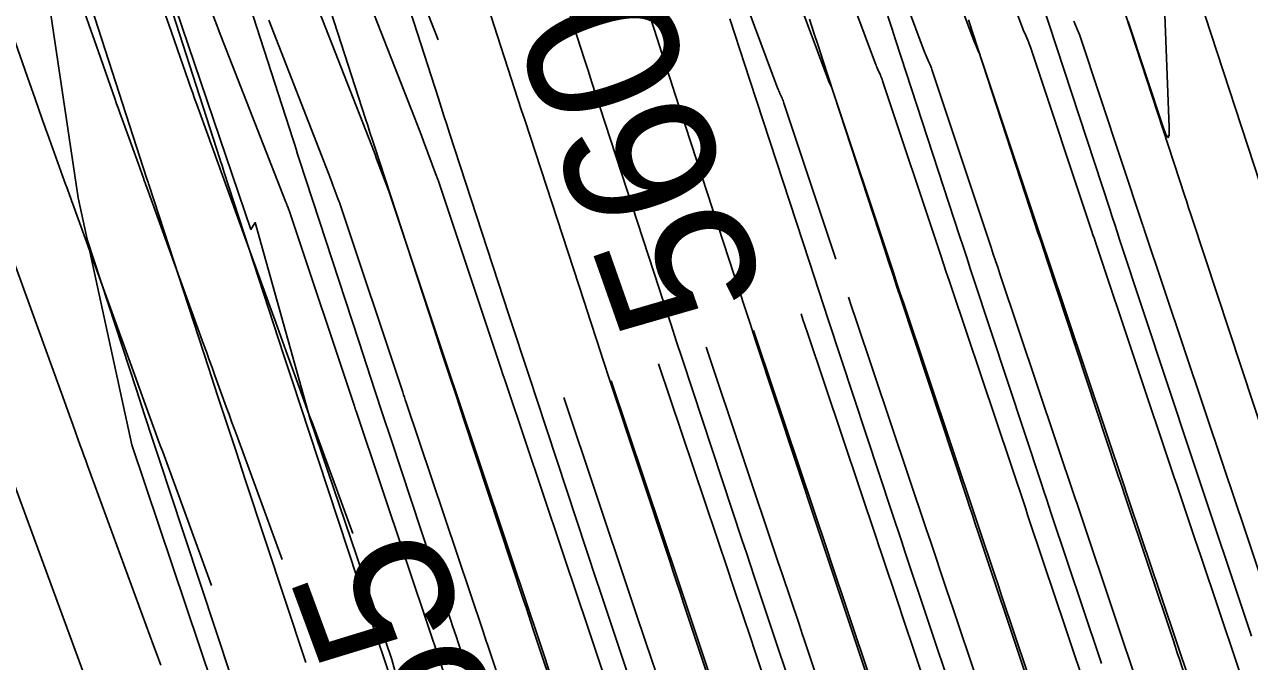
# Model space of a CAD drawing. Extents: x 954385 to 988206, y 1868364 to 1924553.
# Drawn here: x 957782.32 to 957830.79, y 1919541.08 to 1919566.29 of the extents above; entities that cross this region are included whole.
import ezdxf

# ---------------------------------------------------------------- set-up
doc = ezdxf.new("R2010")
doc.units = 0
for name, color, linetype in [('13', 7, 'Continuous'), ('16', 7, 'Continuous'), ('22', 7, 'Continuous'), ('24', 7, 'Continuous'), ('5', 7, 'Continuous'), ('6', 7, 'Continuous'), ('7', 7, 'Continuous')]:
    doc.layers.add(name, color=color, linetype=linetype)

msp = doc.modelspace()

# ---------------------------------------------------------------- linework, layer by layer
at = {"layer": '13'}
for points in [[(957819.011, 1919573.666), (957821.782, 1919566.218), (957821.809, 1919566.148), (957821.837, 1919566.078), (957821.866, 1919566.008), (957821.896, 1919565.939), (957822.018, 1919565.664), (957822.048, 1919565.595), (957822.076, 1919565.526), (957822.102, 1919565.455), (957822.127, 1919565.384), (957824.554, 1919558.09), (957824.596, 1919557.965), (957824.638, 1919557.839), (957824.679, 1919557.714), (957824.721, 1919557.589), (957827.815, 1919548.362), (957827.913, 1919548.071), (957828.627, 1919545.94), (957828.862, 1919545.242), (957830.984, 1919538.91)], [(957832.252, 1919528.865), (957829.163, 1919538.081), (957829.033, 1919538.467), (957828.99, 1919538.595), (957826.776, 1919545.199), (957826.624, 1919545.655), (957825.897, 1919547.822), (957825.855, 1919547.947), (957822.818, 1919557.005), (957822.753, 1919557.197), (957822.689, 1919557.389), (957822.625, 1919557.581), (957822.561, 1919557.774), (957820.175, 1919564.943), (957820.152, 1919565.009), (957820.127, 1919565.075), (957820.101, 1919565.141), (957820.073, 1919565.205), (957819.959, 1919565.463), (957819.93, 1919565.527), (957819.903, 1919565.592), (957819.877, 1919565.658), (957819.852, 1919565.724), (957817.312, 1919572.551)], [(957826.996, 1919538.281), (957824.862, 1919544.647), (957824.696, 1919545.141), (957824.641, 1919545.306), (957823.954, 1919547.354), (957823.894, 1919547.532), (957820.914, 1919556.42), (957820.827, 1919556.68), (957820.74, 1919556.939), (957820.654, 1919557.198), (957820.568, 1919557.458), (957818.223, 1919564.502), (957818.202, 1919564.564), (957818.179, 1919564.625), (957818.154, 1919564.686), (957818.128, 1919564.746), (957818.022, 1919564.986), (957817.995, 1919565.046), (957817.97, 1919565.107), (957817.946, 1919565.168), (957817.922, 1919565.229), (957815.614, 1919571.436)], [(957825.002, 1919537.966), (957822.947, 1919544.096), (957822.803, 1919544.526), (957822.658, 1919544.956), (957822.011, 1919546.886), (957821.934, 1919547.117), (957819.01, 1919555.836), (957818.901, 1919556.162), (957818.792, 1919556.489), (957818.683, 1919556.815), (957818.574, 1919557.141), (957816.272, 1919564.06), (957816.252, 1919564.118), (957816.23, 1919564.175), (957816.208, 1919564.231), (957816.184, 1919564.287), (957816.085, 1919564.51), (957816.06, 1919564.565), (957816.037, 1919564.622), (957816.014, 1919564.678), (957815.993, 1919564.735), (957813.915, 1919570.321)], [(957823.008, 1919537.651), (957820.995, 1919543.655), (957820.854, 1919544.076), (957820.713, 1919544.496), (957820.069, 1919546.418), (957819.974, 1919546.702), (957817.107, 1919555.251), (957816.975, 1919555.645), (957816.843, 1919556.038), (957816.712, 1919556.432), (957816.581, 1919556.825), (957814.32, 1919563.619), (957814.302, 1919563.672), (957814.282, 1919563.725), (957814.261, 1919563.777), (957814.239, 1919563.828), (957814.148, 1919564.033), (957814.125, 1919564.085), (957814.104, 1919564.136), (957814.083, 1919564.188), (957814.063, 1919564.241), (957812.216, 1919569.206)], [(957798.686, 1919565.683), (957797.659, 1919568.316)], [(957810.536, 1919568.039), (957812.133, 1919563.746), (957812.151, 1919563.699), (957812.17, 1919563.651), (957812.19, 1919563.604), (957812.211, 1919563.557), (957812.294, 1919563.369), (957812.314, 1919563.322), (957812.333, 1919563.274), (957812.351, 1919563.226), (957812.368, 1919563.178), (957814.424, 1919556.999)], [(957795.769, 1919567.697), (957797.756, 1919562.6), (957797.847, 1919562.367), (957797.936, 1919562.132), (957798.025, 1919561.898), (957798.113, 1919561.663), (957798.625, 1919560.286), (957798.631, 1919560.27), (957798.638, 1919560.253), (957798.645, 1919560.237), (957798.652, 1919560.221), (957798.681, 1919560.156), (957798.688, 1919560.139), (957798.695, 1919560.123), (957798.701, 1919560.106), (957798.707, 1919560.089), (957801.116, 1919552.85), (957801.185, 1919552.643), (957801.254, 1919552.436), (957801.323, 1919552.229), (957801.393, 1919552.021), (957804.29, 1919543.38), (957804.448, 1919542.91), (957804.605, 1919542.44), (957805.242, 1919540.543)], [(957799.362, 1919539.292), (957798.622, 1919541.499), (957798.401, 1919542.158), (957795.44, 1919550.988), (957795.424, 1919551.036), (957795.408, 1919551.085), (957795.392, 1919551.133), (957795.376, 1919551.181), (957792.852, 1919558.766), (957792.848, 1919558.775), (957792.84, 1919558.794), (957792.836, 1919558.804), (957792.737, 1919559.069), (957792.72, 1919559.114), (957792.703, 1919559.159), (957792.686, 1919559.205), (957792.668, 1919559.25), (957790.098, 1919565.842), (957789.683, 1919566.913)], [(957793.879, 1919567.079), (957796.06, 1919561.483), (957796.126, 1919561.313), (957796.192, 1919561.141), (957796.257, 1919560.97), (957796.321, 1919560.798), (957796.695, 1919559.792), (957796.7, 1919559.78), (957796.705, 1919559.768), (957796.71, 1919559.756), (957796.715, 1919559.744), (957796.736, 1919559.697), (957796.741, 1919559.685), (957796.746, 1919559.673), (957796.751, 1919559.66), (957796.755, 1919559.648), (957799.202, 1919552.294), (957799.254, 1919552.139), (957799.305, 1919551.985), (957799.357, 1919551.831), (957799.409, 1919551.677), (957802.369, 1919542.848), (957802.499, 1919542.46), (957802.629, 1919542.072), (957803.299, 1919540.075)], [(957791.988, 1919566.461), (957794.364, 1919560.366), (957794.406, 1919560.259), (957794.447, 1919560.15), (957794.488, 1919560.042), (957794.529, 1919559.934), (957794.766, 1919559.298), (957794.769, 1919559.29), (957794.772, 1919559.283), (957794.775, 1919559.275), (957794.778, 1919559.267), (957794.791, 1919559.237), (957794.795, 1919559.23), (957794.798, 1919559.222), (957794.801, 1919559.215), (957794.803, 1919559.207), (957797.289, 1919551.738), (957797.323, 1919551.636), (957797.357, 1919551.535), (957797.39, 1919551.434), (957797.424, 1919551.332), (957800.465, 1919542.263), (957800.593, 1919541.883), (957800.636, 1919541.756), (957801.368, 1919539.572)], [(957823.833, 1919566.416), (957823.971, 1919566.105), (957823.999, 1919566.041), (957824.025, 1919565.976), (957824.049, 1919565.911), (957824.072, 1919565.845), (957826.547, 1919558.406), (957826.567, 1919558.348), (957826.586, 1919558.29), (957826.606, 1919558.232), (957826.625, 1919558.174), (957829.778, 1919548.771), (957830.606, 1919546.301), (957832.022, 1919542.079)], [(957825.985, 1919566.401), (957827.387, 1919562.188), (957827.497, 1919561.902), (957827.571, 1919561.814), (957827.609, 1919561.923), (957827.612, 1919562.228), (957827.442, 1919566.671)], [(957814.924, 1919555.499), (957815.049, 1919555.127), (957815.203, 1919554.667), (957818.013, 1919546.286), (957818.163, 1919545.838), (957818.776, 1919544.011), (957818.97, 1919543.433), (957819.035, 1919543.24), (957821.014, 1919537.337)], [(957819.02, 1919537.022), (957817.074, 1919542.825), (957816.898, 1919543.35), (957816.227, 1919545.353), (957816.096, 1919545.742), (957816.053, 1919545.871), (957813.297, 1919554.089), (957813.122, 1919554.613), (957813.047, 1919554.838)], [(957811.168, 1919554.176), (957811.313, 1919553.745), (957814.092, 1919545.456), (957814.24, 1919545.015), (957814.903, 1919543.04), (957815.061, 1919542.567), (957815.114, 1919542.41), (957817.07, 1919536.574)], [(957809.29, 1919553.515), (957809.329, 1919553.4), (957812.132, 1919545.041), (957812.298, 1919544.547), (957812.966, 1919542.554), (957813.106, 1919542.134), (957813.153, 1919541.995), (957815.155, 1919536.022)], [(957807.413, 1919552.853), (957810.172, 1919544.626), (957810.294, 1919544.261), (957810.416, 1919543.896), (957811.07, 1919541.946), (957811.193, 1919541.579), (957813.241, 1919535.471)], [(957805.535, 1919552.192), (957808.211, 1919544.21), (957808.345, 1919543.811), (957808.479, 1919543.411), (957809.127, 1919541.479), (957809.232, 1919541.164), (957811.326, 1919534.919)], [(957807.272, 1919540.749), (957807.155, 1919541.098), (957806.542, 1919542.926), (957806.396, 1919543.36), (957806.251, 1919543.795), (957803.657, 1919551.531)]]:
    msp.add_lwpolyline(points, dxfattribs=at)
at = {"layer": '16'}
for points in [[(957816.111, 1919539.143), (957814.263, 1919544.677), (957814.118, 1919545.114), (957813.972, 1919545.552), (957813.827, 1919545.989), (957813.682, 1919546.427), (957811.238, 1919553.823), (957811.028, 1919554.458), (957810.819, 1919555.093), (957810.611, 1919555.728), (957810.403, 1919556.364), (957808.058, 1919563.549), (957807.88, 1919564.095), (957807.702, 1919564.642), (957807.525, 1919565.189), (957807.348, 1919565.736), (957804.953, 1919573.167)], [(957813.198, 1919538.446), (957811.368, 1919543.923), (957811.206, 1919544.409), (957811.045, 1919544.895), (957810.884, 1919545.381), (957810.723, 1919545.867), (957808.355, 1919553.031), (957808.124, 1919553.734), (957807.892, 1919554.436), (957807.662, 1919555.139), (957807.432, 1919555.842), (957805.086, 1919563.03), (957804.93, 1919563.507), (957804.775, 1919563.985), (957804.62, 1919564.463), (957804.466, 1919564.941), (957801.981, 1919572.649)], [(957799.008, 1919572.132), (957801.583, 1919564.147), (957801.715, 1919563.738), (957801.847, 1919563.328), (957801.98, 1919562.919), (957802.114, 1919562.51), (957804.461, 1919555.32), (957804.713, 1919554.55), (957804.965, 1919553.779), (957805.219, 1919553.009), (957805.473, 1919552.239), (957807.837, 1919545.083), (957807.977, 1919544.661), (957808.118, 1919544.238), (957808.258, 1919543.815), (957808.399, 1919543.393), (957810.284, 1919537.748)], [(957796.036, 1919571.615), (957798.7, 1919563.352), (957798.81, 1919563.012), (957798.92, 1919562.671), (957799.031, 1919562.331), (957799.142, 1919561.991), (957801.489, 1919554.799), (957801.763, 1919553.96), (957802.038, 1919553.123), (957802.314, 1919552.285), (957802.59, 1919551.447), (957804.955, 1919544.291), (957805.072, 1919543.936), (957805.19, 1919543.581), (957805.308, 1919543.226), (957805.427, 1919542.871), (957807.37, 1919537.051)], [(957793.064, 1919571.097), (957795.817, 1919562.558), (957795.905, 1919562.286), (957795.993, 1919562.014), (957796.081, 1919561.743), (957796.169, 1919561.472), (957798.518, 1919554.277), (957798.814, 1919553.371), (957799.111, 1919552.466), (957799.409, 1919551.56), (957799.708, 1919550.655), (957802.072, 1919543.5), (957802.168, 1919543.212), (957802.263, 1919542.924), (957802.359, 1919542.637), (957802.455, 1919542.349), (957804.457, 1919536.353)], [(957790.092, 1919570.58), (957792.934, 1919561.763), (957793, 1919561.56), (957793.066, 1919561.358), (957793.131, 1919561.155), (957793.197, 1919560.952), (957795.547, 1919553.755), (957795.865, 1919552.782), (957796.184, 1919551.809), (957796.504, 1919550.836), (957796.825, 1919549.864), (957799.19, 1919542.708), (957799.263, 1919542.487), (957799.336, 1919542.267), (957799.409, 1919542.047), (957799.482, 1919541.827), (957801.543, 1919535.656)], [(957787.12, 1919570.063), (957790.052, 1919560.968), (957790.095, 1919560.834), (957790.138, 1919560.701), (957790.182, 1919560.567), (957790.225, 1919560.433), (957792.575, 1919553.233), (957792.916, 1919552.193), (957793.257, 1919551.152), (957793.599, 1919550.112), (957793.942, 1919549.072), (957796.307, 1919541.916), (957796.358, 1919541.763), (957796.408, 1919541.61), (957796.459, 1919541.458), (957796.51, 1919541.305), (957798.629, 1919534.959)], [(957933.04, 1919459.536), (957827.772, 1919435.913), (957823.706, 1919445.249), (957819.016, 1919454.445), (957814.978, 1919463.788), (957811.512, 1919473.259), (957807.305, 1919482.563), (957803.818, 1919492.03), (957800.566, 1919501.549), (957796.957, 1919510.987), (957793.5, 1919520.46), (957791.879, 1919530.345), (957791.541, 1919533.262), (957789.779, 1919540.123), (957786.564, 1919549.65), (957784.448, 1919559.424), (957782.965, 1919569.34)], [(957784.147, 1919569.545), (957787.169, 1919560.174), (957787.19, 1919560.109), (957787.211, 1919560.044), (957787.232, 1919559.979), (957787.253, 1919559.914), (957789.604, 1919552.712), (957789.966, 1919551.603), (957790.33, 1919550.495), (957790.694, 1919549.387), (957791.06, 1919548.28), (957793.424, 1919541.124), (957793.453, 1919541.039)], [(957831.203, 1919560.016), (957828.316, 1919568.86)], [(957831.436, 1919549.79), (957828.534, 1919558.574), (957828.458, 1919558.804), (957828.382, 1919559.034), (957828.306, 1919559.264), (957828.231, 1919559.494), (957825.434, 1919568.064)], [(957822.552, 1919567.268), (957825.26, 1919558.973), (957825.357, 1919558.675), (957825.455, 1919558.377), (957825.553, 1919558.08), (957825.651, 1919557.782), (957828.477, 1919549.229), (957828.542, 1919549.033), (957828.608, 1919548.836), (957828.673, 1919548.639), (957828.739, 1919548.443), (957830.68, 1919542.63), (957830.771, 1919542.358), (957830.862, 1919542.086)], [(957810.236, 1919566.516), (957810.432, 1919565.908), (957810.629, 1919565.299), (957810.827, 1919564.691), (957811.025, 1919564.083), (957813.375, 1919556.886), (957813.56, 1919556.318), (957813.747, 1919555.75), (957813.933, 1919555.182), (957814.121, 1919554.615), (957816.641, 1919546.988), (957816.77, 1919546.598), (957816.899, 1919546.209), (957817.029, 1919545.819), (957817.158, 1919545.43), (957819.025, 1919539.841)], [(957821.939, 1919540.538), (957820.054, 1919546.183), (957819.94, 1919546.524), (957819.826, 1919546.865), (957819.713, 1919547.207), (957819.6, 1919547.548), (957817.003, 1919555.407), (957816.838, 1919555.907), (957816.674, 1919556.407), (957816.51, 1919556.907), (957816.346, 1919557.407), (957813.907, 1919564.879), (957813.732, 1919565.417), (957813.557, 1919565.956), (957813.382, 1919566.495)], [(957816.484, 1919566.613), (957816.636, 1919566.144), (957816.789, 1919565.675), (957819.317, 1919557.929), (957819.459, 1919557.496), (957819.601, 1919557.064), (957819.743, 1919556.631), (957819.886, 1919556.198), (957822.559, 1919548.109), (957822.656, 1919547.815), (957822.753, 1919547.522), (957822.851, 1919547.229), (957822.949, 1919546.936), (957824.852, 1919541.235), (957824.93, 1919541.004)], [(957831.892, 1919529.718), (957828.934, 1919538.454), (957828.902, 1919538.55), (957828.869, 1919538.646), (957828.837, 1919538.742), (957828.805, 1919538.838), (957828.103, 1919540.925), (957828.019, 1919541.177), (957827.934, 1919541.429), (957827.85, 1919541.681), (957827.766, 1919541.933), (957825.844, 1919547.69), (957825.762, 1919547.934), (957825.681, 1919548.179), (957825.599, 1919548.424), (957825.518, 1919548.669), (957822.768, 1919556.99), (957822.648, 1919557.355), (957822.528, 1919557.72), (957822.408, 1919558.086), (957822.289, 1919558.451), (957819.67, 1919566.472)], [(957800.176, 1919511.873), (957797.731, 1919519.011), (957797.35, 1919520.125), (957796.97, 1919521.239), (957796.59, 1919522.354), (957796.212, 1919523.468), (957793.773, 1919530.674), (957793.758, 1919530.719), (957793.743, 1919530.763), (957793.728, 1919530.808), (957793.713, 1919530.853), (957792.814, 1919533.529), (957792.802, 1919533.564), (957790.566, 1919540.261), (957790.548, 1919540.314), (957790.495, 1919540.475), (957788.059, 1919547.845), (957787.73, 1919548.842), (957787.402, 1919549.838), (957787.076, 1919550.835), (957786.75, 1919551.832), (957784.796, 1919557.817)]]:
    msp.add_lwpolyline(points, dxfattribs=at)
at = {"layer": '22'}
msp.add_lwpolyline([(957828.416, 1919446.025), (957824.225, 1919455.325), (957820.834, 1919463.935), (957820.53, 1919464.739), (957817.005, 1919474.192), (957813.15, 1919483.569), (957812.938, 1919484.103), (957810.22, 1919493.434), (957807.931, 1919501.829), (957807.524, 1919503.077), (957804.447, 1919512.635), (957802.629, 1919519.214), (957801.76, 1919521.762), (957799.313, 1919531.46), (957797.534, 1919538.687), (957796.862, 1919541.157), (957793.622, 1919550.672), (957791.454, 1919558.45), (957791.285, 1919558.176), (957788.062, 1919567.672)], dxfattribs=at)
at = {"layer": '24'}
msp.add_lwpolyline([(957828.416, 1919446.025), (957824.225, 1919455.325), (957820.834, 1919463.935), (957820.53, 1919464.739), (957817.005, 1919474.192), (957813.15, 1919483.569), (957812.938, 1919484.103), (957810.22, 1919493.434), (957807.931, 1919501.829), (957807.524, 1919503.077), (957804.447, 1919512.635), (957802.629, 1919519.214), (957801.76, 1919521.762), (957799.313, 1919531.46), (957797.534, 1919538.687), (957796.862, 1919541.157), (957793.622, 1919550.672), (957791.454, 1919558.45), (957791.285, 1919558.176), (957788.062, 1919567.672)], dxfattribs=at)
at = {"layer": '6'}
msp.add_lwpolyline([(957787.072, 1919569.011), (957788.121, 1919566.016), (957788.374, 1919565.293), (957788.797, 1919564.087), (957788.881, 1919563.845), (957788.967, 1919563.605), (957789.053, 1919563.364), (957789.139, 1919563.123), (957789.627, 1919561.772), (957789.667, 1919561.662), (957789.706, 1919561.552), (957789.746, 1919561.443), (957789.785, 1919561.333), (957789.944, 1919560.894), (957789.983, 1919560.784), (957790.023, 1919560.675), (957790.062, 1919560.565), (957790.102, 1919560.455), (957792.132, 1919554.855), (957792.265, 1919554.489), (957792.398, 1919554.124), (957792.53, 1919553.758), (957792.663, 1919553.392), (957793.194, 1919551.929), (957793.326, 1919551.563), (957793.459, 1919551.197), (957793.593, 1919550.832), (957793.727, 1919550.466), (957795.311, 1919546.14)], dxfattribs=at)
at = {"layer": '7'}
for points in [[(957792.52, 1919545.111), (957790.759, 1919549.92), (957790.645, 1919550.23), (957790.532, 1919550.54), (957790.419, 1919550.85), (957790.307, 1919551.161), (957789.857, 1919552.402), (957789.744, 1919552.712), (957789.632, 1919553.022), (957789.519, 1919553.332), (957789.407, 1919553.642), (957787.162, 1919559.833), (957787.129, 1919559.925), (957787.096, 1919560.018), (957787.062, 1919560.11), (957787.029, 1919560.203), (957786.896, 1919560.572), (957786.829, 1919560.757), (957786.762, 1919560.942), (957786.184, 1919562.543), (957786.112, 1919562.745), (957786.039, 1919562.948), (957785.968, 1919563.15), (957785.896, 1919563.353), (957785.541, 1919564.367), (957785.328, 1919564.975), (957784.171, 1919568.277)], [(957789.729, 1919544.082), (957787.791, 1919549.375), (957787.698, 1919549.629), (957787.605, 1919549.883), (957787.512, 1919550.138), (957787.42, 1919550.393), (957787.05, 1919551.411), (957786.866, 1919551.92), (957786.681, 1919552.43), (957784.223, 1919559.211), (957784.196, 1919559.286), (957784.168, 1919559.361), (957784.141, 1919559.436), (957784.114, 1919559.511), (957784.006, 1919559.812), (957783.951, 1919559.962), (957783.897, 1919560.112), (957783.229, 1919561.963), (957783.171, 1919562.126), (957783.112, 1919562.291), (957783.054, 1919562.455), (957782.996, 1919562.619), (957782.65, 1919563.606), (957782.535, 1919563.935), (957781.271, 1919567.544)], [(957781.283, 1919558.588), (957783.956, 1919551.217), (957784.1, 1919550.819), (957784.244, 1919550.421), (957784.533, 1919549.624), (957784.605, 1919549.425), (957784.678, 1919549.226), (957784.75, 1919549.028), (957784.823, 1919548.829), (957787.428, 1919541.717), (957787.571, 1919541.325), (957787.715, 1919540.933)], [(957781.855, 1919548.283), (957784.709, 1919540.491)]]:
    msp.add_lwpolyline(points, dxfattribs=at)

# ---------------------------------------------------------------- texts
at = {"layer": '13'}
msp.add_text('560', height=6, rotation=109.4024, dxfattribs=at).set_placement((957811.764, 1919555.522))
at = {"layer": '5'}
msp.add_text('565', height=6, rotation=110.2446, dxfattribs=at).set_placement((957802.945, 1919534.11))

doc.saveas('drawing.dxf')
